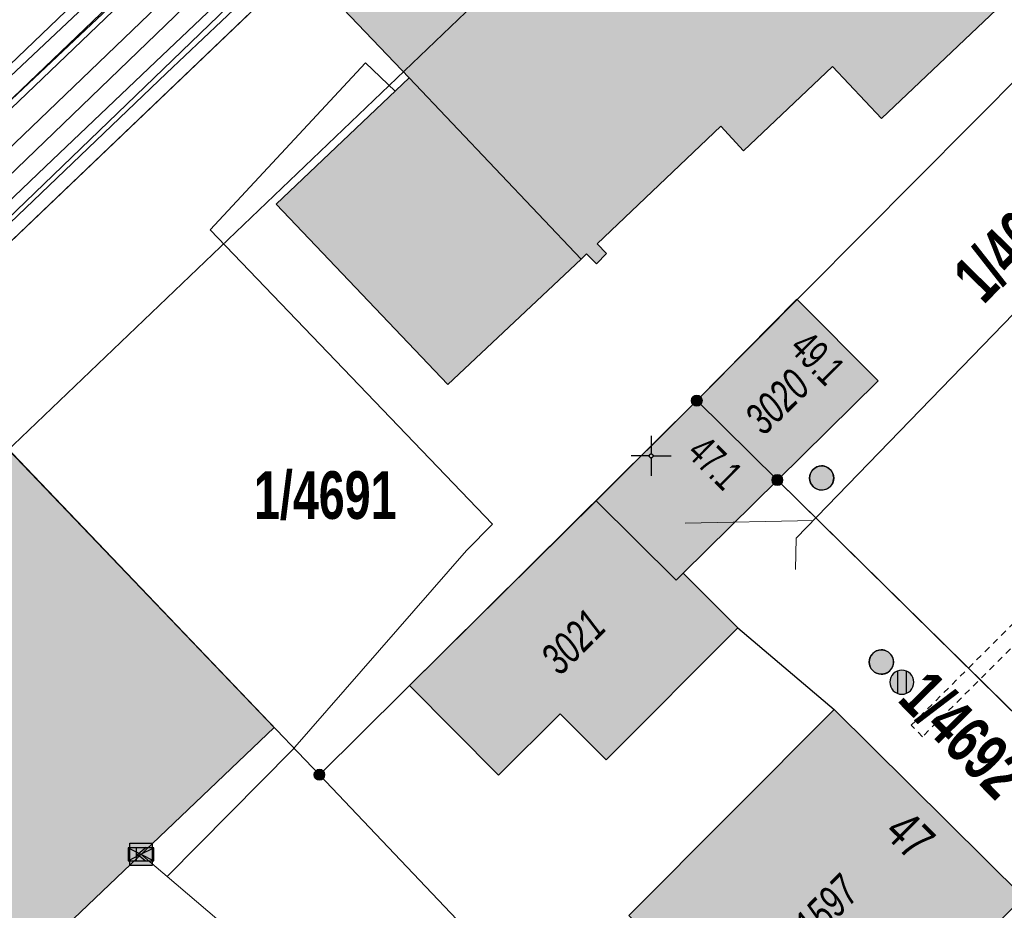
# Model space of a CAD drawing. Header units: metres. Extents: x 2695560 to 2696939, y 1260491 to 1262050.
# Tile 328 of 656: x 2695781 to 2695812, y 1261036 to 1261063. Entities that reach past the tile are written whole.
import ezdxf

# ---------------------------------------------------------------- set-up
doc = ezdxf.new("R2010")
doc.units = ezdxf.units.M
doc.linetypes.add('AUSGEZOGEN', pattern=[0])
doc.linetypes.add('VERDECKT2_S2', pattern=[0.36, 0.2, -0.16])
for name, color, linetype in [('XR$1$AV_Gebäudeflächen (BB)', 7, 'AUSGEZOGEN'), ('XR$1$AV_Grenzpunkte', 7, 'AUSGEZOGEN'), ('XR$1$AV_Grundstück-Nr.', 7, 'AUSGEZOGEN'), ('XR$1$AV_Haus-Nr.', 7, 'AUSGEZOGEN'), ('XR$1$AV_Koordinatennetzpunkte', 7, 'AUSGEZOGEN'), ('XR$1$AV_Linien (BB)', 7, 'AUSGEZOGEN'), ('XR$1$AV_Linien (EO)', 7, 'AUSGEZOGEN'), ('XR$1$AV_Versicherung-Nr.', 7, 'AUSGEZOGEN'), ('XR$1$AW_LK_Schachtdeckel', 24, 'AUSGEZOGEN'), ('XR$1$Liegenschaftsgrenzen', 7, 'AUSGEZOGEN'), ('XR$1$PFAV', 255, 'AUSGEZOGEN'), ('XR$1$PFAW', 255, 'AUSGEZOGEN'), ('XR$1$PFWFM', 255, 'AUSGEZOGEN'), ('XR$1$RP_Abstandslinie', 7, 'AUSGEZOGEN'), ('XR$1$TV_LK_KNOTEN', 92, 'AUSGEZOGEN')]:
    doc.layers.add(name, color=color, linetype=linetype)
for name, color, linetype, lineweight in [('XR$2$ABW-Linie-R-genau', 4, 'AUSGEZOGEN', 18), ('XR$2$ELE-LinieFlaeche-genau', 1, 'AUSGEZOGEN', 18), ('XR$2$ELE-LinieFlaeche-ungenau', 1, 'VERDECKT2_S2', 18), ('XR$2$GAS-Linie-genau', 12, 'AUSGEZOGEN', 18), ('XR$2$KOM-Linie-U-genau', 91, 'AUSGEZOGEN', 18), ('XR$2$KOM-LinieFlaeche-U-genau', 91, 'AUSGEZOGEN', 18), ('XR$2$KOM-Punkt-U', 91, 'AUSGEZOGEN', 18), ('XR$2$WAS-Linie-genau', 5, 'AUSGEZOGEN', 18)]:
    doc.layers.add(name, color=color, linetype=linetype, lineweight=lineweight)
doc.styles.add('ARIAL', font='arial.ttf')

# ---------------------------------------------------------------- blocks, each defined once
blk = doc.blocks.new('COMPLEXOBJECT_637')
at = {"layer": 'XR$1$AV_Linien (BB)', "color": 7, "linetype": 'AUSGEZOGEN', "transparency": 33554687}
blk.add_lwpolyline([(5716.384, 10999.825), (5805.935, 11085.6), (5838.806, 11117.088)], dxfattribs=at)
blk = doc.blocks.new('BAV15')
at = {"layer": 'XR$1$PFAV', "transparency": 33554687}
blk.add_hatch(color=7, dxfattribs=at).paths.add_polyline_path([(0.5, 0), (0.49, 0.101), (0.459, 0.197), (0.41, 0.286), (0.344, 0.362), (0.264, 0.424), (0.174, 0.469), (0.076, 0.494), (-0.025, 0.499), (-0.125, 0.484), (-0.22, 0.449), (-0.306, 0.395), (-0.379, 0.326), (-0.437, 0.243), (-0.477, 0.15), (-0.497, 0.051), (-0.497, -0.051), (-0.477, -0.15), (-0.437, -0.243), (-0.379, -0.326), (-0.306, -0.395), (-0.22, -0.449), (-0.125, -0.484), (-0.025, -0.499), (0.076, -0.494), (0.174, -0.469), (0.264, -0.424), (0.344, -0.362), (0.41, -0.286), (0.459, -0.197), (0.49, -0.101)])
at = {"color": 7, "transparency": 33554687}
for start, end in [(90, 270), (270, 90)]:
    blk.add_arc((0, 0), 0.5, start, end, dxfattribs=at)
at = {"layer": 'XR$1$PFAV', "transparency": 33554687}
blk.add_circle((0, 0), 0.5, dxfattribs=at)
blk = doc.blocks.new('BAV2041')
at = {"color": 7, "transparency": 33554687}
for p, q in [((0, 0.5), (0, 0.05)), ((-0.05, 0), (-0.5, 0)), ((0.05, 0), (0.5, 0)), ((0, -0.05), (0, -0.5))]:
    blk.add_line(p, q, dxfattribs=at)
blk.add_circle((0, 0), 0.05, dxfattribs=at)
for start, end in [(90, 270), (270, 90)]:
    blk.add_arc((0, 0), 0.05, start, end, dxfattribs=at)
blk = doc.blocks.new('BAW2088')
at = {"layer": 'XR$1$PFAW', "transparency": 33554687}
blk.add_hatch(color=253, dxfattribs=at).paths.add_polyline_path([(0.51, 0), (0.5, 0.101), (0.47, 0.197), (0.421, 0.286), (0.355, 0.362), (0.275, 0.424), (0.184, 0.469), (0.086, 0.494), (-0.015, 0.499), (-0.115, 0.484), (-0.21, 0.449), (-0.296, 0.395), (-0.369, 0.326), (-0.427, 0.243), (-0.467, 0.15), (-0.487, 0.051), (-0.487, -0.051), (-0.467, -0.15), (-0.427, -0.243), (-0.369, -0.326), (-0.296, -0.395), (-0.21, -0.449), (-0.115, -0.484), (-0.015, -0.499), (0.086, -0.494), (0.184, -0.469), (0.275, -0.424), (0.355, -0.362), (0.421, -0.286), (0.47, -0.197), (0.5, -0.101)])
at = {"transparency": 33554687}
for start, end in [(91.1948, 268.8052), (268.8052, 91.1948)]:
    blk.add_arc((0.01, 0), 0.5, start, end, dxfattribs=at)
at = {"layer": 'XR$1$PFAW', "transparency": 33554687}
blk.add_circle((0.01, 0), 0.5, dxfattribs=at)
blk = doc.blocks.new('BAW2090')
at = {"layer": 'XR$1$PFAW', "lineweight": 25, "transparency": 33554687}
blk.add_hatch(color=7, dxfattribs=at).paths.add_polyline_path([(0.5, 0), (0.49, 0.101), (0.459, 0.197), (0.41, 0.286), (0.344, 0.362), (0.264, 0.424), (0.174, 0.469), (0.076, 0.494), (-0.025, 0.499), (-0.125, 0.484), (-0.22, 0.449), (-0.306, 0.395), (-0.379, 0.326), (-0.437, 0.243), (-0.477, 0.15), (-0.497, 0.051), (-0.497, -0.051), (-0.477, -0.15), (-0.437, -0.243), (-0.379, -0.326), (-0.306, -0.395), (-0.22, -0.449), (-0.125, -0.484), (-0.025, -0.499), (0.076, -0.494), (0.174, -0.469), (0.264, -0.424), (0.344, -0.362), (0.41, -0.286), (0.459, -0.197), (0.49, -0.101)])
at = {"lineweight": 25, "transparency": 33554687}
for p, q in [((-0.177, 0.468), (-0.177, -0.468)), ((0.179, 0.467), (0.177, -0.468))]:
    blk.add_line(p, q, dxfattribs=at)
for start, end in [(90, 180), (0, 90), (180, 270), (270, 0)]:
    blk.add_arc((0, 0), 0.5, start, end, dxfattribs=at)
blk = doc.blocks.new('BAW2082')
at = {"layer": 'XR$1$PFAW', "transparency": 33554687}
blk.add_hatch(color=7, dxfattribs=at).paths.add_polyline_path([(0.509, -0.003), (0.499, 0.098), (0.469, 0.194), (0.42, 0.283), (0.354, 0.359), (0.274, 0.421), (0.183, 0.466), (0.085, 0.491), (-0.016, 0.496), (-0.116, 0.481), (-0.211, 0.446), (-0.297, 0.392), (-0.37, 0.323), (-0.428, 0.24), (-0.468, 0.147), (-0.488, 0.047), (-0.488, -0.054), (-0.468, -0.153), (-0.428, -0.246), (-0.37, -0.329), (-0.297, -0.398), (-0.211, -0.452), (-0.116, -0.487), (-0.016, -0.502), (0.085, -0.497), (0.183, -0.472), (0.274, -0.427), (0.354, -0.366), (0.42, -0.289), (0.469, -0.2), (0.499, -0.104)])
at = {"transparency": 33554687}
for start, end in [(91.1948, 268.8052), (268.8052, 91.1948)]:
    blk.add_arc((0.01, 0), 0.5, start, end, dxfattribs=at)
at = {"layer": 'XR$1$PFAW', "transparency": 33554687}
blk.add_circle((0.009, -0.003), 0.5, dxfattribs=at)
blk = doc.blocks.new('BTV1')
at = {"layer": 'XR$1$PFWFM', "transparency": 33554687}
blk.add_hatch(color=7, dxfattribs=at).paths.add_polyline_path([(-0.5, 0.5), (-0.5, -0.5), (0.5, -0.5), (0.5, 0.5)])
at = {"color": 92, "transparency": 33554687}
for p, q in [((-0.219, 0.321), (-0.219, -0.298)), ((-0.208, -0.05), (0.23, 0.31)), ((-0.159, 0.001), (0.192, -0.283))]:
    blk.add_line(p, q, dxfattribs=at)
blk.add_polyline3d([(-0.5, 0.5, 0.993), (0.5, 0.5, 0.993), (0.5, -0.5, 0.993), (-0.5, -0.5, 0.993)], close=True, dxfattribs=at)
blk = doc.blocks.new('KOM-BAUWERK-U')
at = {"layer": 'XR$2$KOM-Punkt-U', "linetype": 'AUSGEZOGEN', "lineweight": 25, "transparency": 33554687}
blk.add_polyline3d([(-400, -200, 2500), (400, -200, 2500), (400, 200, 2500), (-400, 200, 2500)], close=True, dxfattribs=at)
for points in [[(-400, 200, 2500), (0, 0, 2500), (400, -200, 2500)], [(-400, -200, 2500), (0, 0, 2500), (400, 200, 2500)]]:
    blk.add_polyline3d(points, dxfattribs=at)

msp = doc.modelspace()

# ---------------------------------------------------------------- hatches: boundary and pattern name
at = {"layer": 'XR$1$AV_Gebäudeflächen (BB)', "true_color": 0xd2d2d2, "transparency": 33554687}
for points in [[(2695804.426, 1261071.983), (2695802.345, 1261074.172), (2695799.728, 1261071.697), (2695799.466, 1261071.972), (2695793.71, 1261066.501), (2695793.986, 1261066.211), (2695791.383, 1261063.738), (2695793.432, 1261061.582), (2695789.298, 1261057.653), (2695794.635, 1261052.037), (2695798.79, 1261055.938), (2695798.955, 1261056.101), (2695799.264, 1261055.796), (2695799.577, 1261056.112), (2695799.289, 1261056.415), (2695803.142, 1261060.077), (2695803.846, 1261059.306), (2695806.614, 1261061.942), (2695808.139, 1261060.313), (2695811.724, 1261063.714), (2695809.462, 1261066.094), (2695809.757, 1261066.375), (2695807.998, 1261068.225)], [(2695802.39, 1261051.53), (2695804.898, 1261049.058), (2695808.034, 1261052.143), (2695805.503, 1261054.691)], [(2695804.898, 1261049.058), (2695802.39, 1261051.53), (2695799.262, 1261048.412), (2695793.446, 1261042.662), (2695796.221, 1261039.863), (2695798.132, 1261041.777), (2695799.569, 1261040.342), (2695803.673, 1261044.451), (2695801.968, 1261046.153)], [(2695764.469, 1261034.239), (2695772.92, 1261025.803), (2695773.057, 1261025.934), (2695773.6, 1261026.452), (2695789.232, 1261041.354), (2695780.952, 1261050.012), (2695768.876, 1261038.456)], [(2695812.563, 1261036.066), (2695806.671, 1261041.914), (2695800.276, 1261035.491), (2695806.169, 1261029.629)]]:
    msp.add_hatch(color=254, dxfattribs=at).paths.add_polyline_path(points)

# ---------------------------------------------------------------- linework, layer by layer
at = {"layer": 'XR$1$AV_Linien (BB)', "color": 7, "linetype": 'AUSGEZOGEN', "transparency": 33554687}
for p, q in [((2695804.898, 1261049.058), (2695802.39, 1261051.53)), ((2695804.898, 1261049.058), (2695818.07, 1261036.08)), ((2695803.673, 1261044.451), (2695806.671, 1261041.914)), ((2695806.671, 1261041.914), (2695812.563, 1261036.066))]:
    msp.add_line(p, q, dxfattribs=at)
for points in [[(2695790.068, 1261065.122), (2695777.75, 1261053.36), (2695765.62, 1261041.791)], [(2695811.724, 1261063.714), (2695808.139, 1261060.313), (2695806.614, 1261061.942), (2695803.846, 1261059.306), (2695803.142, 1261060.077), (2695799.289, 1261056.415), (2695799.577, 1261056.112), (2695799.264, 1261055.796), (2695798.955, 1261056.101), (2695798.79, 1261055.938), (2695794.635, 1261052.037), (2695789.298, 1261057.653), (2695793.432, 1261061.582), (2695791.383, 1261063.738)], [(2695802.39, 1261051.53), (2695805.503, 1261054.691), (2695808.034, 1261052.143), (2695804.898, 1261049.058)], [(2695803.673, 1261044.451), (2695799.569, 1261040.342), (2695798.132, 1261041.777), (2695796.221, 1261039.863), (2695793.446, 1261042.662), (2695799.262, 1261048.412), (2695802.39, 1261051.53)], [(2695768.876, 1261038.456), (2695780.952, 1261050.012), (2695789.232, 1261041.354), (2695773.6, 1261026.452), (2695773.057, 1261025.934)], [(2695804.898, 1261049.058), (2695801.968, 1261046.153), (2695803.673, 1261044.451)], [(2695812.563, 1261036.066), (2695806.169, 1261029.629), (2695800.276, 1261035.491), (2695806.671, 1261041.914)]]:
    msp.add_lwpolyline(points, dxfattribs=at)
at = {"layer": 'XR$1$AV_Linien (EO)', "color": 7, "linetype": 'AUSGEZOGEN', "transparency": 33554687}
msp.add_line((2695793.432, 1261061.582), (2695798.79, 1261055.938), dxfattribs=at)
msp.add_lwpolyline([(2695801.968, 1261046.153), (2695801.751, 1261045.935), (2695799.262, 1261048.412)], dxfattribs=at)
at = {"layer": 'XR$1$Liegenschaftsgrenzen', "color": 7, "linetype": 'AUSGEZOGEN', "transparency": 33554687}
for p, q in [((2695801.03, 1261075.59), (2695777.75, 1261053.36)), ((2695816.87, 1261066.11), (2695802.39, 1261051.53)), ((2695790.64, 1261039.88), (2695777.75, 1261053.36)), ((2695790.64, 1261039.88), (2695802.39, 1261051.53)), ((2695796.94, 1261033.25), (2695790.64, 1261039.88))]:
    msp.add_line(p, q, dxfattribs=at)
msp.add_lwpolyline([(2695802.39, 1261051.53), (2695804.898, 1261049.058), (2695818.07, 1261036.08)], dxfattribs=at)
at = {"layer": 'XR$1$RP_Abstandslinie', "color": 7, "linetype": 'AUSGEZOGEN', "transparency": 33554687}
msp.add_lwpolyline([(2695804.21, 1261072.25), (2695799.26, 1261067.52), (2695757, 1261027.08)], dxfattribs=at)
at = {"layer": 'XR$2$ABW-Linie-R-genau', "linetype": 'AUSGEZOGEN', "transparency": 33554687}
msp.add_line((2695802.029, 1261047.714), (2695806.022, 1261047.799), dxfattribs=at)
msp.add_lwpolyline([(2695805.465, 1261046.269), (2695805.489, 1261047.249), (2695813.866, 1261055.905)], dxfattribs=at)
at = {"layer": 'XR$2$ELE-LinieFlaeche-genau', "linetype": 'AUSGEZOGEN', "transparency": 33554687}
msp.add_lwpolyline([(2695775.291, 1261052.288), (2695778.701, 1261055.56), (2695782.116, 1261058.826), (2695785.538, 1261062.087), (2695788.964, 1261065.342), (2695792.394, 1261068.592), (2695795.831, 1261071.836), (2695799.273, 1261075.075), (2695802.719, 1261078.308), (2695803.061, 1261077.944), (2695799.615, 1261074.711), (2695796.173, 1261071.472), (2695792.738, 1261068.228), (2695789.308, 1261064.98), (2695785.882, 1261061.725), (2695782.462, 1261058.464), (2695779.047, 1261055.198), (2695775.637, 1261051.928), (2695775.291, 1261052.288)], close=True, dxfattribs=at)
at = {"layer": 'XR$2$ELE-LinieFlaeche-ungenau', "linetype": 'VERDECKT2_S2', "transparency": 33554687}
msp.add_lwpolyline([(2695822.09, 1261053.717), (2695809.419, 1261041.064), (2695809.065, 1261041.418), (2695821.736, 1261054.071), (2695822.09, 1261053.717)], close=True, dxfattribs=at)
at = {"layer": 'XR$2$GAS-Linie-genau', "linetype": 'AUSGEZOGEN', "transparency": 33554687}
msp.add_line((2695774.02, 1261051.821), (2695805.411, 1261082.105), dxfattribs=at)
at = {"layer": 'XR$2$KOM-Linie-U-genau', "linetype": 'AUSGEZOGEN', "transparency": 33554687}
for p, q in [((2695803.812, 1261079.232), (2695770.252, 1261046.904)), ((2695785.9, 1261036.707), (2695785.086, 1261037.401))]:
    msp.add_line(p, q, dxfattribs=at)
for points in [[(2695785.9, 1261036.707), (2695789.8, 1261040.655), (2695795.224, 1261046.861), (2695796.032, 1261047.685), (2695787.241, 1261056.848), (2695792.078, 1261062.056), (2695792.996, 1261061.167)], [(2695806.788, 1261020.598), (2695805.066, 1261018.816), (2695798.542, 1261025.244), (2695793.423, 1261030.288), (2695785.9, 1261036.707)]]:
    msp.add_lwpolyline(points, dxfattribs=at)
at = {"layer": 'XR$2$KOM-LinieFlaeche-U-genau', "linetype": 'AUSGEZOGEN', "transparency": 33554687}
for points in [[(2695726.428, 1261010.573), (2695728.026, 1261011.213), (2695807.363, 1261087.265), (2695808.018, 1261087.864), (2695808.558, 1261087.274), (2695807.909, 1261086.681), (2695728.468, 1261010.527), (2695726.724, 1261009.831), (2695726.428, 1261010.573)], [(2695775.001, 1261055.976), (2695807.853, 1261086.907), (2695808.02, 1261087.631), (2695808.556, 1261087.507), (2695808.351, 1261086.621), (2695775.379, 1261055.576), (2695775.001, 1261055.976)]]:
    msp.add_lwpolyline(points, close=True, dxfattribs=at)
at = {"layer": 'XR$2$WAS-Linie-genau', "linetype": 'AUSGEZOGEN', "transparency": 33554687}
msp.add_line((2695773.594, 1261052.294), (2695804.675, 1261082.135), dxfattribs=at)

# ---------------------------------------------------------------- block references
at = {"layer": 'XR$1$AV_Grenzpunkte', "color": 7, "linetype": 'AUSGEZOGEN', "lineweight": -3, "transparency": 33554687, "xscale": 0.3249999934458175, "yscale": 0.3249999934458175}
for p in [(2695802.39, 1261051.53), (2695804.898, 1261049.058), (2695790.64, 1261039.88)]:
    msp.add_blockref('BAV15', p, dxfattribs=at)
at = {"layer": 'XR$1$AV_Koordinatennetzpunkte', "color": 7, "linetype": 'AUSGEZOGEN', "lineweight": -3, "transparency": 33554687, "xscale": 1.25, "yscale": 1.25}
msp.add_blockref('BAV2041', (2695800.97, 1261049.81), dxfattribs=at)
at = {"layer": 'XR$1$AV_Linien (BB)', "color": 7, "linetype": 'AUSGEZOGEN', "lineweight": -3, "transparency": 33554687}
msp.add_blockref('COMPLEXOBJECT_637', (2690000.97, 1249999.81), dxfattribs=at)
at = {"layer": 'XR$1$AW_LK_Schachtdeckel', "color": 24, "linetype": 'AUSGEZOGEN', "lineweight": -3, "transparency": 33554687}
for name, p, xscale, yscale in [('BAW2082', (2695806.271, 1261049.122), 0.7499999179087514, 0.7499999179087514), ('BAW2088', (2695808.129, 1261043.388), 0.7578193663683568, 0.7578193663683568), ('BAW2090', (2695808.774, 1261042.76), 0.7499999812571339, 0.7499999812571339)]:
    msp.add_blockref(name, p, dxfattribs=dict(at, xscale=xscale, yscale=yscale))
at = {"layer": 'XR$1$TV_LK_KNOTEN', "color": 92, "linetype": 'AUSGEZOGEN', "lineweight": -3, "transparency": 33554687, "xscale": 0.7000000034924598, "yscale": 0.7000000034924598}
msp.add_blockref('BTV1', (2695785.086, 1261037.401), dxfattribs=at)
at = {"layer": 'XR$2$KOM-Punkt-U', "color": 91, "linetype": 'AUSGEZOGEN', "lineweight": 18, "transparency": 33554687, "xscale": 0.001, "yscale": 0.001, "zscale": 0.001, "rotation": 360}
msp.add_blockref('KOM-BAUWERK-U', (2695785.086, 1261037.401), dxfattribs=at)

# ---------------------------------------------------------------- texts
at = {"layer": 'XR$1$AV_Grundstück-Nr.', "color": 7, "transparency": 33554687, "char_height": 1.48491, "width": 4.98214, "attachment_point": 5, "style": 'ARIAL'}
for s, insert, rotation in [('\\A1;{\\fArial|i0|b1;\\H1.484908;\\W0.700000;\\C7;1/4693}\\P', (2695812.361, 1261056.585), 45.3861), ('\\A1;{\\fArial|i0|b1;\\H1.484908;\\W0.700000;\\C7;1/4692}\\P', (2695810.672, 1261041.112), 314.5221)]:
    msp.add_mtext(s, dxfattribs=dict(at, insert=insert, rotation=rotation))
at = {"layer": 'XR$1$AV_Grundstück-Nr.', "color": 7, "transparency": 33554687, "insert": (2695790.823, 1261048.567), "char_height": 1.48491, "width": 4.97324, "attachment_point": 5, "style": 'ARIAL'}
msp.add_mtext('\\A1;{\\fArial|i0|b1;\\H1.484908;\\W0.700000;\\C7;1/4691}\\P', dxfattribs=at)
at = {"layer": 'XR$1$AV_Haus-Nr.', "color": 7, "transparency": 33554687, "attachment_point": 2, "style": 'ARIAL'}
for s, insert, char_height, width, rotation in [('\\W0.66;49.1', (2695806.484, 1261053.188), 0.92968, 2.03566, 314.8083), ('\\W0.66;47.1', (2695803.286, 1261049.931), 0.92968, 2.03566, 315.423), ('\\W0.70;47', (2695809.44, 1261038.406), 1.1621, 1.68109, 315.2142)]:
    msp.add_mtext(s, dxfattribs=dict(at, insert=insert, char_height=char_height, width=width, rotation=rotation))
at = {"layer": 'XR$1$AV_Versicherung-Nr.', "color": 7, "transparency": 33554687, "char_height": 0.96842, "attachment_point": 5, "style": 'ARIAL'}
for s, insert, width, rotation in [('\\A1;{\\fArial|i1|b0;\\H0.968418;\\W0.700000;\\C7;3020}\\P', (2695804.891, 1261051.492), 2.46457, 44.5302), ('\\A1;{\\fArial|i1|b0;\\H0.968418;\\W0.700000;\\C7;3021}\\P', (2695798.539, 1261044.016), 2.45636, 44.7561), ('\\A1;{\\fArial|i1|b0;\\H0.968418;\\W0.700000;\\C7;1597}\\P', (2695806.426, 1261035.733), 2.45636, 45.1917)]:
    msp.add_mtext(s, dxfattribs=dict(at, insert=insert, width=width, rotation=rotation))

doc.saveas('drawing.dxf')
